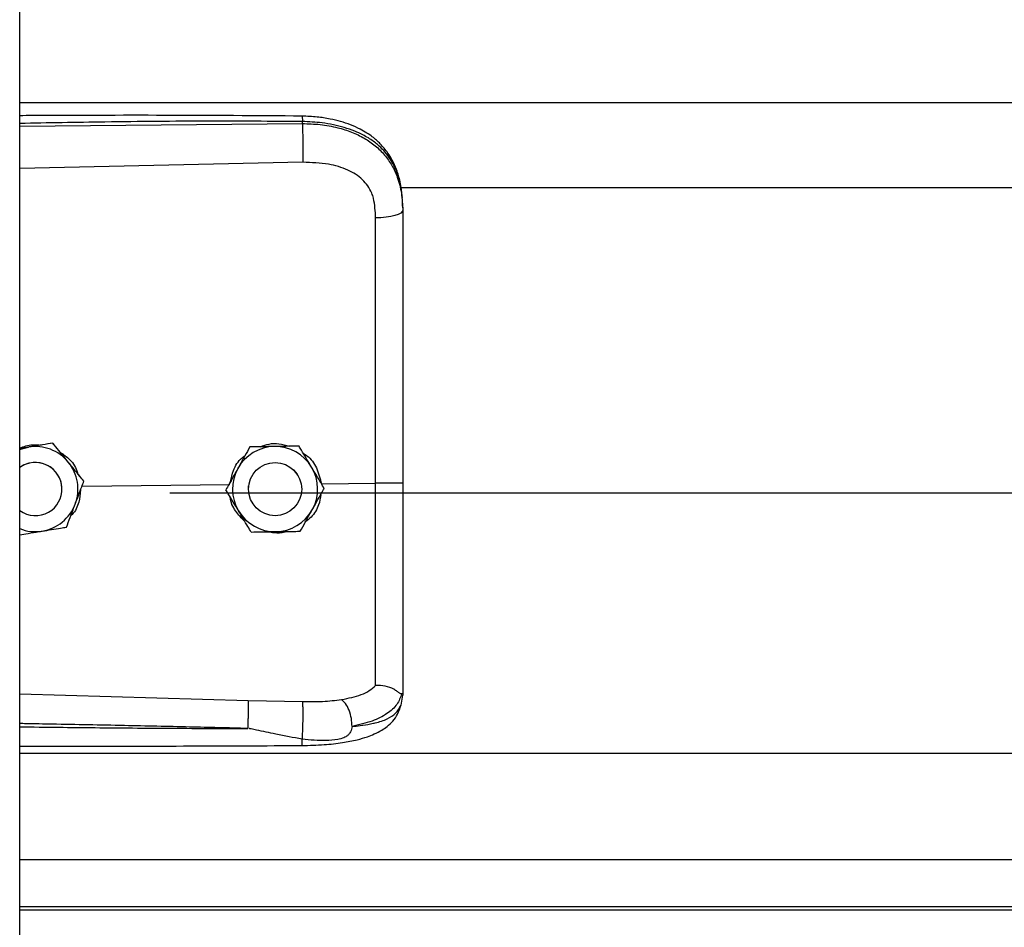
# Model space of a CAD drawing. Header units: inches. Extents: x 170 to 284, y 215 to 248.
# Tile 869 of 1056: x 227.164 to 227.362, y 243.468 to 243.651. Entities that reach past the tile are written whole.
import ezdxf

# ---------------------------------------------------------------- set-up
doc = ezdxf.new("R2010")
doc.units = ezdxf.units.IN
doc.header["$LTSCALE"] = 0.25
doc.header["$MEASUREMENT"] = 0
doc.layers.add('LH TOP OF HOOD', color=7, linetype='Continuous')

msp = doc.modelspace()

# ---------------------------------------------------------------- linework, layer by layer
at = {"layer": 'LH TOP OF HOOD'}
for p, q in [((227.163613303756, 239.8211148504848), (227.163613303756, 244.0215643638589)), ((227.163613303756, 243.6342884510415), (231.1959333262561, 243.6342884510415)), ((227.163613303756, 243.6295400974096), (227.2204605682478, 243.6300767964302)), ((227.2204605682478, 243.6300767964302), (227.2204605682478, 243.6304881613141)), ((227.2205565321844, 243.6222879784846), (227.163613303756, 243.6210784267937)), ((227.2401614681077, 243.617212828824), (231.119382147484, 243.617212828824)), ((227.240656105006, 243.6131535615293), (227.240656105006, 243.6126652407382)), ((227.1702658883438, 243.5658082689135), (227.1693373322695, 243.5656571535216)), ((227.1702658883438, 243.5658066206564), (227.1702658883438, 243.5658082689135)), ((227.1653878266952, 243.5650121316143), (227.163613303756, 243.5647232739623)), ((227.2099049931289, 243.5650485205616), (227.2099049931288, 243.5650501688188)), ((227.2197884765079, 243.5651968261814), (227.2197884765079, 243.5651984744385)), ((227.2186223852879, 243.5604774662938), (227.2195679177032, 243.559307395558)), ((227.1765196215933, 243.5581518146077), (227.1765196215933, 243.5581534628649)), ((227.2195679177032, 243.559307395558), (227.2197155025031, 243.5590437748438)), ((227.2242848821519, 243.5576303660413), (227.2351984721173, 243.5577348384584)), ((227.1721136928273, 243.5565622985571), (227.1721136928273, 243.5565630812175)), ((227.1761474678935, 243.5571695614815), (227.205845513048, 243.5574538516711)), ((227.193781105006, 243.5558203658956), (231.165765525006, 243.5558203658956)), ((227.2050916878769, 243.5564150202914), (227.2050916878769, 243.5564166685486)), ((227.2096249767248, 243.5565630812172), (227.2096628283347, 243.5571983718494)), ((227.2096249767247, 243.5565630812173), (227.2096249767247, 243.5565622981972)), ((227.2203076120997, 243.556998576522), (227.2203253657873, 243.5565630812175)), ((227.2203253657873, 243.5565622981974), (227.2203253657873, 243.5565630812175)), ((227.2248586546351, 243.5567116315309), (227.2248586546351, 243.5567132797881)), ((227.163613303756, 243.5154067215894), (227.2095489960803, 243.5140749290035)), ((227.2403164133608, 243.513098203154), (227.240656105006, 243.5150833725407)), ((227.240656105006, 243.5156121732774), (227.240656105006, 243.5150833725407)), ((227.2095489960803, 243.5140749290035), (227.2205346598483, 243.5138128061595)), ((227.163613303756, 243.5034348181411), (231.1959333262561, 243.5034348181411)), ((227.163613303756, 243.4820558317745), (231.1959333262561, 243.4820558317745)), ((231.1959333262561, 243.4725705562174), (227.163613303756, 243.4725705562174)), ((227.163613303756, 243.4719311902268), (231.1959333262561, 243.4719311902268))]:
    msp.add_line(p, q, dxfattribs=at)
at = {"layer": 'LH TOP OF HOOD', "flags": 128}
for points in [[(227.240656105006, 243.6126652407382), (227.2405521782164, 243.6123694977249), (227.2402442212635, 243.6120846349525), (227.239743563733, 243.6118211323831), (227.2390686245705, 243.6115886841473), (227.238244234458, 243.6113958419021), (227.2373007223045, 243.6112497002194), (227.2362727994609, 243.6111556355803), (227.235198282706, 243.6111171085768)], [(227.163613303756, 243.5645226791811), (227.1642967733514, 243.5647602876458), (227.1653878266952, 243.5650121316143)]]:
    msp.add_lwpolyline(points, dxfattribs=at)
at = {"layer": 'LH TOP OF HOOD'}
msp.add_circle((227.2149751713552, 243.5565622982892), 0.005350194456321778, dxfattribs=at)
for centre, radius, start, end in [((227.1667634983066, 243.5565630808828), 0.00856031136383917, 39.24773070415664, 99.24772960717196), ((227.2149751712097, 243.5565630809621), 0.008560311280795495, 90.85968127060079, 150.8596805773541), ((227.2149751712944, 243.5565630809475), 0.00856031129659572, 30.8596826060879, 90.85968183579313), ((227.1667634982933, 243.5565630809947), 0.005350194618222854, 39.24773075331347, 126.0718980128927), ((227.1667634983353, 243.5565622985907), 0.005350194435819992, 300.0097421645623, 126.0718999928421), ((227.1667634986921, 243.5565630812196), 0.008560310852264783, 339.2477292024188, 39.24773059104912), ((227.1667634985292, 243.556563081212), 0.005350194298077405, 5.903435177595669e-08, 39.24773054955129), ((227.2149751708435, 243.556563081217), 0.008560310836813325, 150.8596808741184, 210.8596823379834), ((227.2149751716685, 243.5565630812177), 0.008560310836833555, 330.8596808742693, 30.85968233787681), ((227.1667634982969, 243.5565622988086), 0.005350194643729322, 233.9281021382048, 300.009741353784), ((227.166763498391, 243.5565630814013), 0.008560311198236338, 279.2477290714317, 339.247728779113), ((227.2149751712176, 243.5565630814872), 0.008560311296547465, 210.8596826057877, 270.8596818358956), ((227.2149751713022, 243.5565630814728), 0.008560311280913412, 270.8596812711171, 330.8596805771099), ((227.1667634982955, 243.5565630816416), 0.00856031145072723, 248.407675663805, 279.2477294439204)]:
    msp.add_arc(centre, radius, start, end, dxfattribs=at)
for points, knots in [([(227.2204419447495, 243.6315802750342), (227.2112249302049, 243.6316482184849), (227.1931380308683, 243.6317815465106), (227.17419448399, 243.6317242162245), (227.1644687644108, 243.6316714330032), (227.163613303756, 243.6316667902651)], [0, 0, 0, 0, 0.4865830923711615, 0.9548405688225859, 1, 1, 1, 1]), ([(227.2204417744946, 243.6315643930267), (227.2204429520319, 243.6315684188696), (227.2204469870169, 243.631582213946), (227.2204522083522, 243.631467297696), (227.2204588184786, 243.6311745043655), (227.2204598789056, 243.6307585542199), (227.2204605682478, 243.6304881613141)], [0, 0, 0, 0, 0.09787641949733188, 0.3353863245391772, 0.5679606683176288, 1, 1, 1, 1]), ([(227.2405696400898, 243.6151966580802), (227.2404506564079, 243.6162670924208), (227.2402352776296, 243.6182047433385), (227.2394903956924, 243.6207233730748), (227.2386331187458, 243.622633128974), (227.2375579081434, 243.6243857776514), (227.236242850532, 243.6259740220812), (227.2347721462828, 243.6272689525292), (227.2333984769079, 243.6282288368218), (227.2319558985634, 243.6290602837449), (227.2295777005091, 243.6301274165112), (227.2266412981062, 243.6309403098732), (227.2233323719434, 243.631468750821), (227.2214406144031, 243.6315417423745), (227.2204419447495, 243.6315802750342)], [0, 0, 0, 0, 0.1084465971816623, 0.1963050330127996, 0.269182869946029, 0.3279968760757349, 0.4149595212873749, 0.4916410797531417, 0.53897604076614, 0.5941910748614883, 0.6694152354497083, 0.8148545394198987, 0.9022606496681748, 1, 1, 1, 1]), ([(227.2204605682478, 243.6304881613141), (227.2141547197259, 243.6305274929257), (227.2009156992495, 243.6306100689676), (227.1819660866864, 243.6304288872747), (227.169325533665, 243.6302078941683), (227.163613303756, 243.6301080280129)], [0, 0, 0, 0, 0.3326703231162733, 0.6984356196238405, 1, 1, 1, 1]), ([(227.240656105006, 243.6131535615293), (227.240593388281, 243.6145100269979), (227.2404749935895, 243.617070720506), (227.2395054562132, 243.6205616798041), (227.2382162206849, 243.6229736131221), (227.2368523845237, 243.6246763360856), (227.2357694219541, 243.625719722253), (227.2347104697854, 243.6265482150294), (227.2337210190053, 243.6272081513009), (227.2324866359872, 243.6279032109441), (227.2308926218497, 243.6286289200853), (227.2282289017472, 243.6295369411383), (227.2246938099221, 243.6302968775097), (227.2217872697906, 243.630428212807), (227.2204605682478, 243.6304881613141)], [0, 0, 0, 0, 0.1307156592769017, 0.2467609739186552, 0.3577928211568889, 0.4170971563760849, 0.4791482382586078, 0.5177152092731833, 0.5590896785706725, 0.6032945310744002, 0.6633484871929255, 0.7353692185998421, 0.8792082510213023, 1, 1, 1, 1]), ([(227.2204605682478, 243.6300767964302), (227.2204822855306, 243.6295009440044), (227.2205273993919, 243.6283047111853), (227.2205684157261, 243.626079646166), (227.2205816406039, 243.6239022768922), (227.2205646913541, 243.6228125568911), (227.2205565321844, 243.6222879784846)], [0, 0, 0, 0, 0.2406941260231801, 0.4999999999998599, 0.7593058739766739, 1, 1, 1, 1]), ([(227.2204605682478, 243.6300767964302), (227.2216573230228, 243.6300451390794), (227.2240896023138, 243.6299807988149), (227.2274191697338, 243.6293620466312), (227.2303975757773, 243.6284188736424), (227.2329292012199, 243.6272053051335), (227.2351748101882, 243.6256593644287), (227.2370374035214, 243.6238241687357), (227.2385310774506, 243.6216890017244), (227.2397003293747, 243.6191344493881), (227.240497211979, 243.616058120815), (227.240602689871, 243.6138058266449), (227.240656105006, 243.6126652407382)], [0, 0, 0, 0, 0.1094013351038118, 0.2223468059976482, 0.315179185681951, 0.4102231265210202, 0.5012749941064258, 0.5946006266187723, 0.6834485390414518, 0.7745330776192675, 0.8858211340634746, 1, 1, 1, 1]), ([(227.2347726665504, 243.6150504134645), (227.2347726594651, 243.6150504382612), (227.2346701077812, 243.6154093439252), (227.2341749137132, 243.6168155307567), (227.2326388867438, 243.6190182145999), (227.2295718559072, 243.6209214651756), (227.2254556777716, 243.6221331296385), (227.2223029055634, 243.6222327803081), (227.2205565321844, 243.6222879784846)], [0, 0, 0, 0, 4.497367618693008e-06, 0.06509473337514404, 0.261670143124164, 0.4753105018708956, 0.709365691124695, 1, 1, 1, 1]), ([(227.235198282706, 243.6111171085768), (227.2351283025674, 243.6124417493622), (227.2350583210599, 243.6137664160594), (227.234772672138, 243.6150503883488), (227.2347726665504, 243.6150504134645)], [0, 0, 0, 0, 0.999980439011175, 1, 1, 1, 1]), ([(227.240656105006, 243.6126652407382), (227.240656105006, 243.6090350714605), (227.240656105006, 243.6017641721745), (227.240656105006, 243.590683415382), (227.240656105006, 243.5795008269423), (227.240656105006, 243.5685321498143), (227.240656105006, 243.5612843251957), (227.240656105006, 243.5578045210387)], [0, 0, 0, 0, 0.2027568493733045, 0.4061035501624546, 0.60886041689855, 0.8122072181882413, 1, 1, 1, 1]), ([(227.2351984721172, 243.5577348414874), (227.2351984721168, 243.5577348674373), (227.235198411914, 243.5611211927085), (227.2351983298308, 243.5681679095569), (227.2351982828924, 243.5788411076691), (227.2351982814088, 243.589717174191), (227.2351982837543, 243.6005045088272), (227.2351982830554, 243.6075795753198), (227.235198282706, 243.6111171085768)], [0, 0, 0, 0, 1.439079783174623e-06, 0.1877923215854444, 0.3908439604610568, 0.5938956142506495, 0.796947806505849, 1, 1, 1, 1]), ([(227.1702658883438, 243.5658066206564), (227.1695903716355, 243.5656965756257), (227.1682234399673, 243.5654738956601), (227.1665583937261, 243.5652027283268), (227.1656051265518, 243.565047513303), (227.1653878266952, 243.5650121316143)], [0, 0, 0, 0, 0.4299704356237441, 0.8700602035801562, 0.9999999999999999, 0.9999999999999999, 0.9999999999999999, 0.9999999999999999]), ([(227.1733927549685, 243.561981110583), (227.173269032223, 243.5621325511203), (227.1723013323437, 243.5633170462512), (227.1712402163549, 243.5646157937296), (227.1703608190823, 243.5656920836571), (227.1702658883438, 243.5658082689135)], [0, 0, 0, 0, 0.1156468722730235, 0.9045342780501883, 1, 1, 1, 1]), ([(227.1733927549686, 243.5619789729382), (227.173269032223, 243.5621304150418), (227.1723013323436, 243.5633149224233), (227.1712402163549, 243.5646138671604), (227.1703608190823, 243.5656904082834), (227.1702658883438, 243.5658066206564)], [0, 0, 0, 0, 0.115646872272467, 0.9045342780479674, 1, 1, 1, 1]), ([(227.2120514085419, 243.5650825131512), (227.2126203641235, 243.5652957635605), (227.2138018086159, 243.565738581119), (227.2158463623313, 243.5657936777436), (227.2171835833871, 243.5653868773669), (227.217895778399, 243.5651702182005)], [0, 0, 0, 0, 0.3027399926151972, 0.6286439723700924, 1, 1, 1, 1]), ([(227.163613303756, 243.5648421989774), (227.1644509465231, 243.5651228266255), (227.1658601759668, 243.5655949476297), (227.1673332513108, 243.5654763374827), (227.1679307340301, 243.5654282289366)], [0, 0, 0, 0, 0.5943977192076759, 1, 1, 1, 1]), ([(227.1715370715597, 243.5641122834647), (227.1721864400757, 243.563684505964), (227.1736774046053, 243.5627023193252), (227.1749790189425, 243.5609698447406), (227.1752549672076, 243.5597335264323), (227.1753103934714, 243.5594852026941)], [0, 0, 0, 0, 0.3814222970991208, 0.8757540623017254, 1, 1, 1, 1]), ([(227.2099049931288, 243.5650501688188), (227.2095717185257, 243.5644524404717), (227.2088973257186, 243.5632429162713), (227.2080758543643, 243.5617695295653), (227.2076055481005, 243.5609259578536), (227.2074983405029, 243.5607336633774)], [0, 0, 0, 0, 0.4299704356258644, 0.8700602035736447, 0.9999999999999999, 0.9999999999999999, 0.9999999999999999, 0.9999999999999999]), ([(227.2099049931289, 243.5650485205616), (227.2095717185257, 243.5644506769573), (227.2088973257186, 243.5632409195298), (227.2080758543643, 243.5617674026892), (227.2076055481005, 243.5609238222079), (227.2074983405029, 243.5607315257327)], [0, 0, 0, 0, 0.4299704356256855, 0.8700602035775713, 0.9999999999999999, 0.9999999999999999, 0.9999999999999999, 0.9999999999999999]), ([(227.2148467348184, 243.5651245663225), (227.2135746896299, 243.5651054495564), (227.2118781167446, 243.5650799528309), (227.2102999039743, 243.5650561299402), (227.2099049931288, 243.5650501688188)], [0, 0, 0, 0, 0.7497733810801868, 1, 1, 1, 1]), ([(227.2148467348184, 243.5651224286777), (227.21357468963, 243.5651033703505), (227.2118781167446, 243.565077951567), (227.2102999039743, 243.5650544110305), (227.2099049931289, 243.5650485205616)], [0, 0, 0, 0, 0.7497733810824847, 0.9999999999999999, 0.9999999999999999, 0.9999999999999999, 0.9999999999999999]), ([(227.2197884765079, 243.5651984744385), (227.2191041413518, 243.5651882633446), (227.2177193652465, 243.565167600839), (227.2160325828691, 243.5651423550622), (227.2150668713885, 243.5651278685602), (227.2148467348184, 243.5651245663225)], [0, 0, 0, 0, 0.4299704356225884, 0.8700602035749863, 1, 1, 1, 1]), ([(227.2197884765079, 243.5651968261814), (227.2191041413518, 243.5651864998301), (227.2177193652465, 243.5651656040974), (227.2160325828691, 243.5651402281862), (227.2150668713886, 243.5651257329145), (227.2148467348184, 243.5651224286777)], [0, 0, 0, 0, 0.429970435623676, 0.8700602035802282, 0.9999999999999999, 0.9999999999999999, 0.9999999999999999, 0.9999999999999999]), ([(227.2223235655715, 243.5609561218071), (227.2222232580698, 243.5611239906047), (227.2214387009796, 243.5624369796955), (227.2205784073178, 243.5638766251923), (227.2198654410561, 243.5650696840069), (227.2197884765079, 243.5651984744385)], [0, 0, 0, 0, 0.1156468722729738, 0.9045342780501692, 1, 1, 1, 1]), ([(227.2223235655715, 243.5609539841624), (227.2222232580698, 243.5611218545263), (227.2214387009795, 243.5624348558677), (227.2205784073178, 243.5638746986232), (227.2198654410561, 243.5650680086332), (227.2197884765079, 243.5651968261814)], [0, 0, 0, 0, 0.1156468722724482, 0.9045342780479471, 1, 1, 1, 1]), ([(227.2206633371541, 243.563734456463), (227.2209084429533, 243.5635866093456), (227.2220412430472, 243.5629033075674), (227.223515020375, 243.5608038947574), (227.2240221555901, 243.55871337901), (227.2242848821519, 243.5576303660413)], [0, 0, 0, 0, 0.1174426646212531, 0.5427821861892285, 1, 1, 1, 1]), ([(227.1765196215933, 243.5581534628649), (227.1762555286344, 243.5584767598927), (227.1752563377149, 243.559699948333), (227.174182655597, 243.5610142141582), (227.1733927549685, 243.561981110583)], [0, 0, 0, 0, 0.2643068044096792, 1, 1, 1, 1]), ([(227.1765196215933, 243.5581518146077), (227.1762555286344, 243.5584750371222), (227.1752563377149, 243.5596979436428), (227.174182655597, 243.5610121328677), (227.1733927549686, 243.5619789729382)], [0, 0, 0, 0, 0.2643068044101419, 1, 1, 1, 1]), ([(227.2060093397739, 243.5580627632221), (227.2061717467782, 243.5588147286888), (227.2065506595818, 243.5605691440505), (227.2076800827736, 243.5624096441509), (227.2087198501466, 243.5631410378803), (227.2089184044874, 243.5632807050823)], [0, 0, 0, 0, 0.3776771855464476, 0.8811610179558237, 1, 1, 1, 1]), ([(227.2074983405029, 243.5607336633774), (227.2068788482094, 243.5596224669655), (227.2060526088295, 243.5581404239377), (227.2052840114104, 243.5567616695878), (227.2050916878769, 243.5564166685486)], [0, 0, 0, 0, 0.7497733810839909, 1, 1, 1, 1]), ([(227.2074983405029, 243.5607315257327), (227.2068788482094, 243.5596203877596), (227.2060526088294, 243.5581384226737), (227.2052840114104, 243.5567599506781), (227.2050916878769, 243.5564150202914)], [0, 0, 0, 0, 0.7497733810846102, 0.9999999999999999, 0.9999999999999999, 0.9999999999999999, 0.9999999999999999]), ([(227.2248586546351, 243.5567132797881), (227.2246445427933, 243.557071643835), (227.2238344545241, 243.5584275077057), (227.2229639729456, 243.5598843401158), (227.2223235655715, 243.5609561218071)], [0, 0, 0, 0, 0.2643068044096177, 1, 1, 1, 1]), ([(227.2248586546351, 243.5567116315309), (227.2246445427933, 243.5570699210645), (227.2238344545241, 243.5584255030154), (227.2229639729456, 243.5598822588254), (227.2223235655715, 243.5609539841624)], [0, 0, 0, 0, 0.2643068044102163, 1, 1, 1, 1]), ([(227.1747684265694, 243.5535299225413), (227.1752191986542, 243.5547196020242), (227.1758204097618, 243.5563063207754), (227.1763796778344, 243.5577824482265), (227.1765196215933, 243.5581518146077)], [0, 0, 0, 0, 0.7497733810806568, 1, 1, 1, 1]), ([(227.2351982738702, 243.5170442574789), (227.2351982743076, 243.5173069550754), (227.2351982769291, 243.5188814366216), (227.2351982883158, 243.5223128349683), (227.2351983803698, 243.52791416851), (227.2351986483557, 243.5343539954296), (227.2351990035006, 243.5415800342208), (227.2351992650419, 243.5494548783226), (227.2351992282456, 243.5549828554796), (227.2351991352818, 243.5577348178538), (227.2351991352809, 243.5577348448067)], [0, 0, 0, 0, 0.03155846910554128, 0.1891461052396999, 0.3467338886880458, 0.5043277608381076, 0.6619226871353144, 0.8309600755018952, 0.9999983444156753, 1, 1, 1, 1]), ([(227.240656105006, 243.5578045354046), (227.2405749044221, 243.5577931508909), (227.240412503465, 243.5577703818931), (227.2391596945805, 243.5577424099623), (227.2373622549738, 243.5577263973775), (227.2359201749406, 243.5577320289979), (227.2351991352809, 243.5577348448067)], [0, 0, 0, 0, 0.2500007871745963, 0.5000009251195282, 0.750000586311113, 1, 1, 1, 1]), ([(227.240656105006, 243.5578045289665), (227.240656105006, 243.5547672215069), (227.240656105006, 243.5485917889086), (227.240656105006, 243.5398048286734), (227.240656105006, 243.5316382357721), (227.240656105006, 243.5250581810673), (227.240656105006, 243.5196734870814), (227.240656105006, 243.5169729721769), (227.240656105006, 243.5156121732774)], [0, 0, 0, 0, 0.1870908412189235, 0.3803918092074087, 0.5558755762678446, 0.7364481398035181, 0.8671952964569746, 1, 1, 1, 1]), ([(227.1758536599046, 243.55639412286), (227.1757775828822, 243.5555684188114), (227.1756155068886, 243.5538093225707), (227.1747666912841, 243.5520013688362), (227.1739824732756, 243.5513006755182), (227.1738936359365, 243.5512212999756)], [0, 0, 0, 0, 0.439592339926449, 0.9365162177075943, 1, 1, 1, 1]), ([(227.2076267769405, 243.5521721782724), (227.2075264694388, 243.5523400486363), (227.2067419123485, 243.5536530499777), (227.2058816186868, 243.5550928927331), (227.2051686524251, 243.5562862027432), (227.2050916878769, 243.5564150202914)], [0, 0, 0, 0, 0.1156468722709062, 0.9045342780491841, 0.9999999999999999, 0.9999999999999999, 0.9999999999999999, 0.9999999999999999]), ([(227.2224520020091, 243.552394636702), (227.2230714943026, 243.5535058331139), (227.2238977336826, 243.5549878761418), (227.2246663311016, 243.5563666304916), (227.2248586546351, 243.5567116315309)], [0, 0, 0, 0, 0.7497733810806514, 1, 1, 1, 1]), ([(227.2089075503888, 243.550028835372), (227.2082564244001, 243.5506909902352), (227.2069083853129, 243.5520618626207), (227.2060067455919, 243.5539327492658), (227.205962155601, 243.5549457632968), (227.2059615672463, 243.5549591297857)], [0, 0, 0, 0, 0.4797011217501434, 0.9931347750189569, 1, 1, 1, 1]), ([(227.2241787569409, 243.5554920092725), (227.224066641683, 243.5547787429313), (227.2238039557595, 243.5531075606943), (227.2226496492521, 243.5511848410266), (227.2215149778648, 243.5503334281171), (227.221150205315, 243.5500597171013)], [0, 0, 0, 0, 0.3356490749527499, 0.7864254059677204, 1, 1, 1, 1]), ([(227.1730172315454, 243.5489085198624), (227.1732597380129, 243.5495484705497), (227.1737504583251, 243.550843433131), (227.1743481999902, 243.5524208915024), (227.1746904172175, 243.5533240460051), (227.1747684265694, 243.5535299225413)], [0, 0, 0, 0, 0.4299704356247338, 0.8700602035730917, 1, 1, 1, 1]), ([(227.2101618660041, 243.5479298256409), (227.2099477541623, 243.5482881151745), (227.2091376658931, 243.5496436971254), (227.2082671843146, 243.5511004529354), (227.2076267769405, 243.5521721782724)], [0, 0, 0, 0, 0.2643068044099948, 1, 1, 1, 1]), ([(227.2200453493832, 243.5480781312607), (227.2203786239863, 243.5486758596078), (227.2210530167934, 243.5498853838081), (227.2218744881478, 243.5513587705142), (227.2223447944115, 243.5522023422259), (227.2224520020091, 243.552394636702)], [0, 0, 0, 0, 0.4299704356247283, 0.8700602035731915, 1, 1, 1, 1]), ([(227.163613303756, 243.5473773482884), (227.1641730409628, 243.5474684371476), (227.16542477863, 243.5476721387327), (227.1669687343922, 243.5479234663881), (227.1679218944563, 243.5480786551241), (227.1681391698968, 243.5481140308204)], [0, 0, 0, 0, 0.3844201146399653, 0.8596768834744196, 1, 1, 1, 1]), ([(227.1681391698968, 243.5481140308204), (227.169394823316, 243.548318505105), (227.1710695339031, 243.5485912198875), (227.1726274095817, 243.5488450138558), (227.1730172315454, 243.5489085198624)], [0, 0, 0, 0, 0.7497733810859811, 1, 1, 1, 1]), ([(227.2101618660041, 243.5479298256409), (227.2108462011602, 243.5479400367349), (227.2122309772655, 243.5479606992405), (227.213917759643, 243.5479859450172), (227.2148834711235, 243.5480004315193), (227.2151036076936, 243.548003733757)], [0, 0, 0, 0, 0.4299704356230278, 0.8700602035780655, 1, 1, 1, 1]), ([(227.2172478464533, 243.5480359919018), (227.2171539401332, 243.5479993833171), (227.2163795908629, 243.5476975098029), (227.215083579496, 243.5476385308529), (227.2139755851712, 243.5478911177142), (227.2135816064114, 243.5479809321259)], [0, 0, 0, 0, 0.08167163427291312, 0.6734623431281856, 1, 1, 1, 1]), ([(227.2151036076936, 243.548003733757), (227.2163756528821, 243.5480228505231), (227.2180722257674, 243.5480483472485), (227.2196504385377, 243.5480721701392), (227.2200453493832, 243.5480781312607)], [0, 0, 0, 0, 0.7497733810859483, 1, 1, 1, 1]), ([(227.2283641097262, 243.5142202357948), (227.2297376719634, 243.5145080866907), (227.2318220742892, 243.5149449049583), (227.2339978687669, 243.5159856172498), (227.2347968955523, 243.5166909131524), (227.2351983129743, 243.5170452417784)], [0, 0, 0, 0, 0.4901989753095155, 0.7438846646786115, 1, 1, 1, 1]), ([(227.2404590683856, 243.5153618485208), (227.2404099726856, 243.515353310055), (227.2403091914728, 243.515335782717), (227.2400175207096, 243.5155220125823), (227.2395521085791, 243.515852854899), (227.2386758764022, 243.5164329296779), (227.2371966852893, 243.5170510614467), (227.2358558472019, 243.5170471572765), (227.235198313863, 243.5170452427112)], [0, 0, 0, 0, 0.1136768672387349, 0.2333502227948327, 0.3620694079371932, 0.5019163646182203, 0.755744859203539, 1, 1, 1, 1]), ([(227.2205346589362, 243.5138128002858), (227.2218867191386, 243.5138055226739), (227.2245887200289, 243.5137909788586), (227.2270953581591, 243.5140754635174), (227.2283476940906, 243.5142175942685)], [0, 0, 0, 0, 0.5003922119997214, 1, 1, 1, 1]), ([(227.2304531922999, 243.5088191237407), (227.2304283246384, 243.5093491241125), (227.2303766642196, 243.5104501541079), (227.2299009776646, 243.5121126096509), (227.2291962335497, 243.5135006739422), (227.2286330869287, 243.513986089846), (227.2283618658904, 243.5142198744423)], [0, 0, 0, 0, 0.2405618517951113, 0.4997464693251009, 0.7590693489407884, 1, 1, 1, 1]), ([(227.2404632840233, 243.5153616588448), (227.2401876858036, 243.5146396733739), (227.2396216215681, 243.5131567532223), (227.237568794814, 243.5113234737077), (227.2345805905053, 243.5097654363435), (227.2318535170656, 243.5091422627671), (227.2304536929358, 243.5088223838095)], [0, 0, 0, 0, 0.2305257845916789, 0.4734878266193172, 0.7297379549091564, 1, 1, 1, 1]), ([(227.240656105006, 243.5156121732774), (227.2406560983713, 243.5156109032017), (227.2406560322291, 243.5155982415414), (227.240648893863, 243.5154940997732), (227.2405504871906, 243.5154157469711), (227.2404627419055, 243.5153458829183)], [0, 0, 0, 0, 0.01193493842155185, 0.118981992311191, 1, 1, 1, 1]), ([(227.2095490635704, 243.5140749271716), (227.2095557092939, 243.5138361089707), (227.2095659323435, 243.5134687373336), (227.209563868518, 243.5126068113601), (227.2095562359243, 243.5118319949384), (227.2095420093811, 243.5109714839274), (227.2095170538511, 243.509812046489), (227.2094906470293, 243.5089686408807), (227.2094734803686, 243.5084203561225)], [0, 0, 0, 0, 0.2394514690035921, 0.3683457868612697, 0.4999761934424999, 0.631610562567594, 0.7605158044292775, 0.9999999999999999, 0.9999999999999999, 0.9999999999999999, 0.9999999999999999]), ([(227.2204035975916, 243.5049891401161), (227.2218916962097, 243.5050251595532), (227.2246728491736, 243.5050924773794), (227.2284077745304, 243.5055155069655), (227.231283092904, 243.5060748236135), (227.233384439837, 243.5066833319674), (227.2349672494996, 243.5072915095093), (227.2363429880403, 243.5079868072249), (227.237614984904, 243.5088695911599), (227.2387421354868, 243.5099444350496), (227.239755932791, 243.5113633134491), (227.2401105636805, 243.5124652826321), (227.2402994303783, 243.5130521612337)], [0, 0, 0, 0, 0.1696911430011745, 0.3171409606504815, 0.4424359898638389, 0.5384364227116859, 0.6083291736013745, 0.684095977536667, 0.7426779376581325, 0.8151683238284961, 0.9015637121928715, 1, 1, 1, 1]), ([(227.2204492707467, 243.5062423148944), (227.2204652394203, 243.5064828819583), (227.2204989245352, 243.506990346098), (227.2205437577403, 243.5080004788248), (227.2205808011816, 243.5091879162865), (227.2206035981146, 243.5104598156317), (227.2206087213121, 243.5116632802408), (227.2205963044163, 243.5126592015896), (227.2205712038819, 243.5133985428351), (227.2205464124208, 243.5136795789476), (227.2205346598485, 243.5138128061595)], [0, 0, 0, 0, 0.1098512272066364, 0.2317256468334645, 0.3631776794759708, 0.4999999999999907, 0.6368223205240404, 0.7682743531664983, 0.8901487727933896, 1, 1, 1, 1]), ([(227.2304547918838, 243.5088206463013), (227.2310010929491, 243.5088777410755), (227.2323060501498, 243.5090141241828), (227.2337048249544, 243.5092422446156), (227.2346598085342, 243.5094361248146), (227.2358931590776, 243.509713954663), (227.2375795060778, 243.5102801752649), (227.2393992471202, 243.5114056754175), (227.2400047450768, 243.5125230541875), (227.2403164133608, 243.513098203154)], [0, 0, 0, 0, 0.1091879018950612, 0.260818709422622, 0.307798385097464, 0.3355235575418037, 0.5627886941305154, 0.7749539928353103, 1, 1, 1, 1]), ([(227.2094733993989, 243.5084179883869), (227.2055733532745, 243.5085172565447), (227.1973032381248, 243.5087277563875), (227.1841913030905, 243.509009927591), (227.1732434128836, 243.5092224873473), (227.1662272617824, 243.5093505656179), (227.1640522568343, 243.5093885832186), (227.163613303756, 243.5093962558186)], [0, 0, 0, 0, 0.2551597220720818, 0.5410705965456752, 0.8577348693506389, 0.9712884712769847, 1, 1, 1, 1]), ([(227.163613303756, 243.5087512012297), (227.1662109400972, 243.5087192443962), (227.1712769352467, 243.5086569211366), (227.1788410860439, 243.5085760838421), (227.1864933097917, 243.5085068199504), (227.194251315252, 243.5084552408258), (227.2019738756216, 243.5084221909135), (227.2070107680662, 243.5084193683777), (227.209473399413, 243.5084179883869)], [0, 0, 0, 0, 0.169941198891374, 0.3314248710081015, 0.4948424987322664, 0.6705311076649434, 0.8389164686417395, 1, 1, 1, 1]), ([(227.2204492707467, 243.5062423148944), (227.2186684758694, 243.5065883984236), (227.2156134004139, 243.5071821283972), (227.2121774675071, 243.5079021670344), (227.2104392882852, 243.5082594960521), (227.2099417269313, 243.5083607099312), (227.2097911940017, 243.5083867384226), (227.2097408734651, 243.508395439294)], [0, 0, 0, 0, 0.5022803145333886, 0.861696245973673, 0.9584272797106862, 0.9861029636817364, 1, 1, 1, 1]), ([(227.2304545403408, 243.5088174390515), (227.2303800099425, 243.5084471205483), (227.2302761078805, 243.5079308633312), (227.2299043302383, 243.5073334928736), (227.2294837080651, 243.5069005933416), (227.2286799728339, 243.5064560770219), (227.227202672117, 243.5060945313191), (227.2244418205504, 243.5058543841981), (227.2220450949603, 243.5060872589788), (227.2204492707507, 243.5062423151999)], [0, 0, 0, 0, 0.1001269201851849, 0.1395859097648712, 0.1897135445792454, 0.2582342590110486, 0.369735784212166, 0.5803479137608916, 1, 1, 1, 1]), ([(227.2204035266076, 243.5050110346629), (227.2204042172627, 243.5050041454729), (227.2204107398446, 243.5049390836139), (227.220421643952, 243.5051287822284), (227.2204357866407, 243.5054556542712), (227.2204444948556, 243.5058882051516), (227.2204484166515, 243.5061789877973), (227.2204492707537, 243.5062423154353)], [0, 0, 0, 0, 0.03436730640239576, 0.3245665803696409, 0.6210149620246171, 0.9174633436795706, 0.9999999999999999, 0.9999999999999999, 0.9999999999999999, 0.9999999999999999]), ([(227.163613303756, 243.5048519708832), (227.1672794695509, 243.5048526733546), (227.1787519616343, 243.5048548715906), (227.197682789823, 243.5048827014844), (227.2129459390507, 243.5049542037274), (227.2204035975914, 243.504989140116)], [0, 0, 0, 0, 0.1936599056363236, 0.6060178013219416, 0.9999999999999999, 0.9999999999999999, 0.9999999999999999, 0.9999999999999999])]:
    msp.add_open_spline(points, degree=3, knots=knots, dxfattribs=at)

doc.saveas('drawing.dxf')
